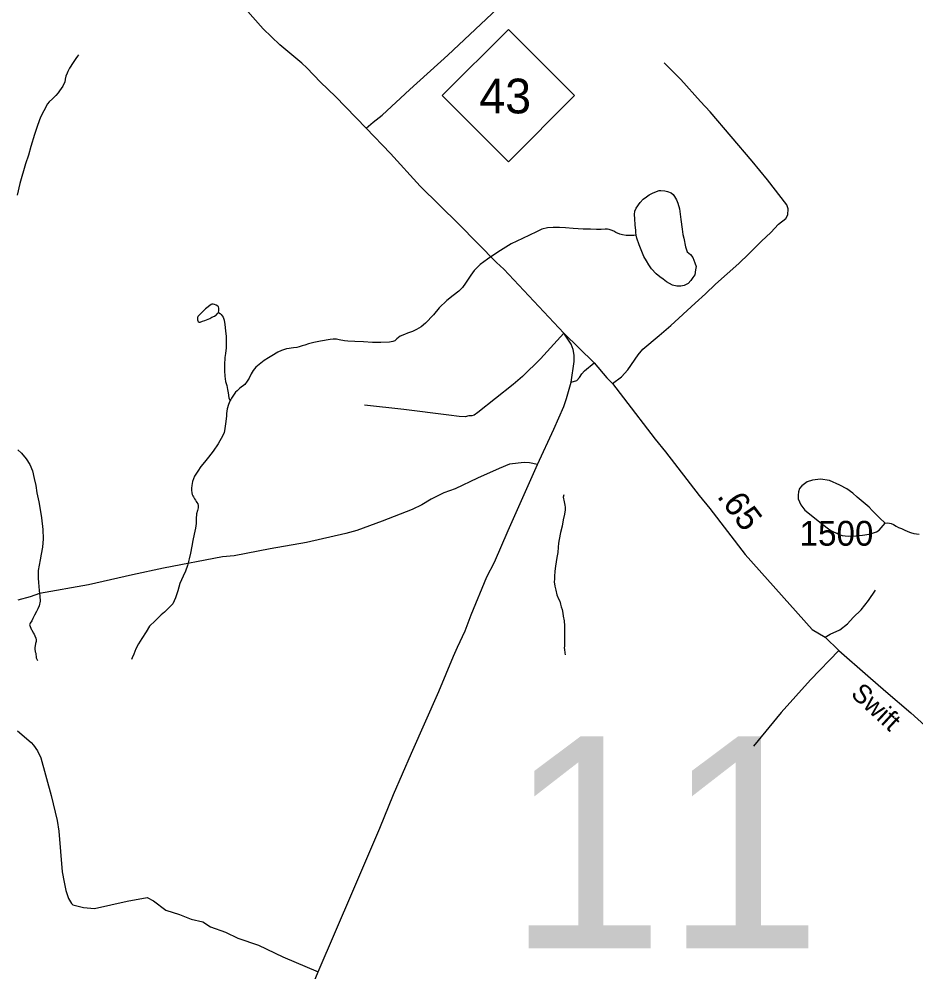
# Model space of a CAD drawing. Extents: x 2220236 to 2384410, y 720751 to 894131.
# Drawn here: x 2314497 to 2319013, y 864584 to 869383 of the extents above; entities that cross this region are included whole.
import ezdxf

# ---------------------------------------------------------------- set-up
doc = ezdxf.new("R2010")
doc.units = 0
for name, color, linetype in [('Exist Hydrographic Misc Water Feature', 7, 'Continuous'), ('Exist Hydrographic Pond Under 1500 Sq Ft', 7, 'Continuous'), ('Exist Road Non-System Type 51', 7, 'Continuous'), ('Exist Road Primary NC Attributed', 7, 'Continuous'), ('Exist Road Primary NC Shield CELL', 7, 'Continuous'), ('Exist Road Primary NC Shield Number Label', 7, 'Continuous'), ('Exist Road Secondary Mileage Hundredths English Label', 7, 'Continuous'), ('Exist Road Secondary Structure Standard Bridge Number Label', 7, 'Continuous'), ('Exist Road Secondary Type 51 Attributed', 7, 'Continuous'), ('Exist Road Secondary Type 51 Label', 7, 'Continuous'), ('Exist Road Secondary Type 51 Number Label', 7, 'Continuous')]:
    doc.layers.add(name, color=color, linetype=linetype)

msp = doc.modelspace()

# ---------------------------------------------------------------- linework, layer by layer
at = {"layer": 'Exist Hydrographic Misc Water Feature'}
for points in [[(2314797.1, 869202.3), (2314791.4, 869195.4), (2314782.7, 869183.7), (2314776.3, 869173.6), (2314769.8, 869164.3), (2314762.7, 869154), (2314757.2, 869145.6), (2314751.2, 869135.6), (2314743.3, 869119.6), (2314739.3, 869109.7), (2314733.3, 869095.4), (2314729.3, 869079.6), (2314727.3, 869065.8), (2314721.2, 869053.1), (2314717.3, 869045.5), (2314709.2, 869033.8), (2314701.3, 869021.1), (2314693.5, 869010.9), (2314681.8, 868998.3), (2314665.3, 868981), (2314649.1, 868965.7), (2314641.2, 868955.4), (2314621.2, 868920.9), (2314605.3, 868889.1), (2314589.2, 868847.4), (2314575.3, 868801), (2314557.1, 868741), (2314545.1, 868697.1), (2314529.1, 868653.1), (2314501.1, 868555.1), (2314487.2, 868495.5)], [(2317604, 868295), (2317592.1, 868293.7), (2317584.1, 868293.4), (2317567.9, 868292.7), (2317554.1, 868292.9), (2317536, 868295.6), (2317522, 868299), (2317502, 868308.8), (2317492, 868315), (2317477.9, 868320.2), (2317468, 868323), (2317461, 868324.5), (2317449, 868324), (2317428, 868323.2), (2317404, 868323), (2317373.9, 868325), (2317337.9, 868325.1), (2317287.9, 868328.8), (2317248, 868331.2), (2317217.9, 868333.4), (2317185.9, 868332.9), (2317158, 868330.9), (2317129.8, 868324.8), (2317102, 868311.4), (2317067.8, 868295.2), (2317031.9, 868277.3), (2316975.8, 868251.2), (2316907.9, 868209), (2316855.7, 868173.3), (2316819.8, 868147.2), (2316789.2, 868116.3), (2316771.8, 868093.6), (2316751.8, 868063.1), (2316745.4, 868052.3), (2316730.1, 868030.2), (2316711.6, 868013.1), (2316683.7, 867991.3), (2316651.8, 867965.4), (2316613.3, 867927.8), (2316583.7, 867893), (2316543.6, 867851.1), (2316521.7, 867833), (2316497.7, 867818.8), (2316477.5, 867809), (2316453.6, 867801.4), (2316437.7, 867795), (2316415.7, 867785.1), (2316399.5, 867773), (2316389.6, 867762.8), (2316379.1, 867758.9), (2316363.2, 867755.9), (2316319.5, 867753.3), (2316277.4, 867754.8), (2316231.5, 867757.1), (2316187.6, 867759.3), (2316153.5, 867761.3), (2316135.5, 867763), (2316109.5, 867766.9), (2316095.5, 867771.1), (2316079.5, 867771.3), (2316062.9, 867769.8), (2316015.3, 867761.2), (2315981.4, 867753.4), (2315955.4, 867747.4), (2315935.5, 867740.8), (2315923.4, 867737.1), (2315907.5, 867731.4), (2315896.1, 867729.3), (2315879.4, 867727), (2315868.1, 867725.8), (2315856.7, 867724.5), (2315843.4, 867721.4), (2315819.4, 867713.2), (2315800.5, 867705), (2315769.4, 867687.3), (2315753.2, 867676.7), (2315731.4, 867662.8), (2315706.6, 867643.7), (2315689.2, 867629), (2315675.4, 867612.8), (2315665.3, 867596.8), (2315655.4, 867575), (2315645.2, 867559), (2315633.3, 867542.9), (2315609.2, 867524.7), (2315595.4, 867511.1), (2315587.3, 867503.4), (2315573.3, 867483), (2315567.3, 867473), (2315563.4, 867467.2), (2315560.2, 867461.3)], [(2315500.8, 867905.2), (2315510, 867899.8), (2315515.4, 867895), (2315524.7, 867881.6), (2315527.2, 867875.9), (2315529.3, 867867), (2315533.2, 867844.9), (2315535.3, 867829.4), (2315537.2, 867811.5), (2315539.3, 867785.3), (2315539.2, 867757.3), (2315539.3, 867727.1), (2315537.2, 867699), (2315533.2, 867679.2), (2315531.2, 867641.3), (2315531.2, 867610.9), (2315533.3, 867584.8), (2315537.2, 867557.1), (2315543.3, 867536.8), (2315547.3, 867517.3), (2315549.4, 867501), (2315553.2, 867475), (2315557.4, 867466.9), (2315560.2, 867461.3)], [(2315560.2, 867461.3), (2315559.3, 867458.6), (2315555.2, 867450.2), (2315551.2, 867441.1), (2315545.5, 867420.4), (2315541.6, 867396.5), (2315541.2, 867383.2), (2315537.2, 867343.7), (2315531.2, 867309), (2315529.2, 867300.7), (2315523.2, 867284.9), (2315499.1, 867242.9), (2315475.2, 867206.7), (2315451.2, 867176.9), (2315431.6, 867151.5), (2315412.4, 867128.7), (2315397.1, 867106.6), (2315387.1, 867090.6), (2315381.1, 867080.6), (2315375.1, 867067.1), (2315371.2, 867054.7), (2315369.1, 867043), (2315367.1, 867033.2), (2315365.2, 867020.9), (2315365.2, 867010.9), (2315367.1, 866997.2), (2315369.1, 866989), (2315371.9, 866982.5), (2315375.2, 866976.9), (2315381.2, 866966.5), (2315385.1, 866959.3), (2315389.6, 866952.9), (2315392.8, 866948), (2315397.1, 866941), (2315399.2, 866932.8), (2315398.7, 866921.2), (2315395, 866907.1), (2315391.1, 866890.5), (2315389.2, 866865), (2315389.1, 866843), (2315385.1, 866819), (2315379.1, 866789.2), (2315373, 866756.9), (2315367.1, 866728.8), (2315361, 866692.4), (2315353, 866665), (2315345.1, 866631.1), (2315335.1, 866602.7), (2315323, 866576.8), (2315307, 866540.9), (2315297, 866502.7), (2315285, 866468.6), (2315271, 866438.4), (2315253, 866418.8), (2315228.9, 866396.4), (2315212.9, 866382.8), (2315182.9, 866352.7), (2315154.8, 866324.6), (2315137.2, 866296.8), (2315114.9, 866262.9), (2315098.8, 866236.8), (2315084.9, 866210.9), (2315074.9, 866185), (2315066.9, 866165.1), (2315064, 866157.6)], [(2314490.9, 867213.1), (2314508.8, 867196.6), (2314533, 867168.8), (2314551, 867139.1), (2314564.9, 867106.9), (2314572.9, 867068.6), (2314581, 867032.9), (2314586.8, 866997.2), (2314596.9, 866950.8), (2314604.9, 866902.7), (2314610.8, 866870.9), (2314616.9, 866811.3), (2314619, 866764.6)], [(2317239.7, 866986.9), (2317237.6, 866974.4), (2317241.6, 866950.8), (2317245.7, 866934.5), (2317247.7, 866924.8), (2317247.6, 866911), (2317243.7, 866888.6), (2317237.7, 866860.4), (2317231.6, 866829.1), (2317223.7, 866796.8), (2317217.6, 866761.1), (2317213.7, 866743), (2317211.5, 866723.3), (2317209.6, 866696.8), (2317205.7, 866670.4), (2317201.6, 866648.8), (2317197.7, 866626.6), (2317195.6, 866602.8), (2317193.6, 866574.7), (2317193.5, 866562.5), (2317191.7, 866548.4), (2317195.6, 866526.3), (2317199.6, 866506.9), (2317205.6, 866482.5), (2317213.6, 866462.2), (2317219.5, 866451.1), (2317223.7, 866436.4), (2317227.6, 866422.6), (2317231.6, 866409), (2317235.5, 866391.1), (2317237.6, 866374.8), (2317241.5, 866352.7), (2317243.6, 866326.6), (2317243.5, 866304.4), (2317243.5, 866274.8), (2317243.5, 866256.8), (2317243.5, 866240.4), (2317243.6, 866224.8), (2317241.5, 866216.5), (2317243.6, 866208.4), (2317245.6, 866190.4), (2317247.5, 866181.5)], [(2318858.2, 866844.8), (2318872.5, 866846.2), (2318888.1, 866842.8), (2318900.1, 866836.7), (2318914.3, 866829.1), (2318926.1, 866823), (2318940.2, 866817), (2318944.3, 866814.7), (2318954.2, 866811.1), (2318972.2, 866802.7), (2318986.2, 866796.8), (2319002, 866792.5), (2319030.2, 866788.6)], [(2314619, 866764.6), (2314614.9, 866722.6), (2314608.9, 866688.5), (2314602.7, 866658.9), (2314592.7, 866605), (2314592.8, 866588.6), (2314592.9, 866566.6), (2314594.8, 866544.5), (2314598.8, 866504.5), (2314602.2, 866476.6), (2314602.9, 866450.4), (2314597.6, 866427.2), (2314592.2, 866412.3), (2314584.8, 866398.8), (2314574.7, 866380.4), (2314566.8, 866364.5), (2314560.8, 866352.6), (2314552.7, 866340.9), (2314551.1, 866336.6), (2314550.1, 866332.6), (2314550.8, 866328.4), (2314558.8, 866310.7), (2314560.7, 866306.8), (2314568.7, 866292.3), (2314572.8, 866285.1), (2314576.8, 866277.1), (2314580.9, 866264.8), (2314582.8, 866256.7), (2314582.7, 866248.5), (2314580.7, 866238.6), (2314576.8, 866216.2), (2314576.7, 866210.6), (2314578.6, 866196.7), (2314580.8, 866188.6), (2314582.7, 866166.5), (2314589.2, 866152.9)]]:
    msp.add_lwpolyline(points, dxfattribs=at)
at = {"layer": 'Exist Hydrographic Pond Under 1500 Sq Ft'}
for points in [[(2317604, 868295), (2317602.9, 868307.3), (2317602.5, 868318.7), (2317600.1, 868347.4), (2317598.1, 868376.8), (2317596, 868398.9), (2317597.5, 868415.4), (2317604, 868431.2), (2317623.9, 868459.9), (2317640, 868475.3), (2317655.8, 868487.6), (2317670.2, 868497.2), (2317690.2, 868507), (2317720.1, 868518.8), (2317728.1, 868519.2), (2317748.2, 868517.6), (2317762.1, 868514.8), (2317780.2, 868507.3), (2317790.3, 868498.7), (2317797.9, 868490), (2317808.2, 868473.2), (2317815.1, 868455.5), (2317823.3, 868427), (2317830.1, 868373.3), (2317836.1, 868325.1), (2317840, 868297.3), (2317844.2, 868279.4), (2317852.2, 868235.5), (2317862.2, 868211.3), (2317878.1, 868197.2), (2317890, 868181.3), (2317900.1, 868155.3), (2317906, 868136.7), (2317904.1, 868119.4), (2317900.1, 868095.4), (2317890.1, 868081), (2317880.1, 868066.8), (2317866.1, 868051.4), (2317846.1, 868040.8), (2317838, 868039.7)], [(2317671.4, 868139.5), (2317668, 868144.9), (2317656, 868165.1), (2317643.9, 868186.8), (2317632.6, 868212.5), (2317618.9, 868245.6), (2317607.3, 868278.7), (2317604, 868295)], [(2317838, 868039.7), (2317828.9, 868037.5), (2317808.8, 868038.5), (2317788, 868043.2), (2317772.1, 868050.8), (2317757.5, 868060), (2317739.8, 868072.5), (2317724.5, 868084.2), (2317706.1, 868099.9), (2317682.4, 868125.1), (2317671.4, 868139.5)], [(2315500.8, 867905.2), (2315503.4, 867915.1), (2315503.3, 867920.9), (2315503.3, 867927.3), (2315501.4, 867933), (2315497.3, 867937.1), (2315489.3, 867941.5), (2315481.7, 867945.4), (2315475.1, 867946.8), (2315468.5, 867946.5), (2315463.7, 867944.7), (2315435.2, 867922.9), (2315419.3, 867906.7), (2315409.3, 867897.2), (2315405.4, 867893.1), (2315401, 867888.7), (2315398, 867884.6), (2315396.8, 867882.9), (2315395.5, 867880.3), (2315395.2, 867873.7), (2315395.2, 867868.9), (2315396.9, 867862.3), (2315399.2, 867859.2), (2315403.3, 867856.8), (2315409.3, 867857), (2315421.4, 867860.9), (2315432.6, 867864.6), (2315457.4, 867875.4), (2315467.8, 867880.8), (2315481.3, 867887.2), (2315487.3, 867891.4), (2315491.6, 867894), (2315497, 867900), (2315500.8, 867905.2)], [(2318858.2, 866844.8), (2318829.3, 866871.6), (2318806.9, 866894.5), (2318792.6, 866908.6), (2318777.1, 866924.3), (2318718.2, 866974.5), (2318696.2, 866995), (2318666.1, 867016.6), (2318630.1, 867034.9), (2318578.1, 867059), (2318532.4, 867065.3), (2318492, 867061.3), (2318465.3, 867052), (2318438.1, 867032.7), (2318426.7, 867018.4), (2318422.1, 867002.6), (2318419.5, 866985.3), (2318420, 866967.3), (2318434.1, 866936.7), (2318454, 866908.7), (2318536.1, 866843.2), (2318566.1, 866820.6), (2318584, 866806.6), (2318624, 866788.4), (2318641.7, 866781.9), (2318657.1, 866780.7), (2318673.8, 866779), (2318710.4, 866780.5), (2318744.5, 866783.5), (2318777.9, 866788.3), (2318798.8, 866794.8), (2318814.2, 866799.6), (2318828, 866809.2), (2318858.2, 866844.8)]]:
    msp.add_lwpolyline(points, dxfattribs=at)
at = {"layer": 'Exist Road Non-System Type 51'}
for points in [[(2316244.2, 868833.3), (2316280, 868862.9), (2316325.7, 868899.8), (2316464.4, 869028.1), (2316656.8, 869200.4), (2316878.1, 869409.5), (2317150.4, 869667.9), (2317278.6, 869785.7), (2317401.6, 869887.6), (2317521, 869973.7), (2317615.8, 870049.3), (2317672.1, 870107.3), (2317735.3, 870147.7), (2317786.2, 870184.6), (2317868.8, 870288.3), (2317926.8, 870356.9), (2317983, 870416.6), (2318026.9, 870467.6), (2318039.2, 870499.3), (2318042.7, 870543.2), (2318051.5, 870576.6)], [(2317485.6, 867548.1), (2317531.1, 867580.4), (2317562.8, 867616.9), (2317614, 867691.4), (2317637.6, 867719.6), (2317720.8, 867788.5), (2317778.4, 867839), (2317901, 867952.3), (2317954.5, 867998.9), (2318003.9, 868047.4), (2318120.9, 868152.6), (2318172.3, 868201.1), (2318235.5, 868263.8), (2318283.1, 868308.3), (2318320.6, 868350.7), (2318358.3, 868379), (2318368.1, 868397.2), (2318369.7, 868427.1), (2318363.5, 868447.1), (2318266.2, 868573.9), (2318189.2, 868667.2), (2317977.7, 868915.6), (2317928.5, 868968.3), (2317830.1, 869079.1), (2317745.8, 869163.4)], [(2317240.9, 867801.4), (2317122.4, 867672.1), (2317031.4, 867583.1), (2316985.8, 867542.6), (2316807.4, 867400.9), (2316789.5, 867388.5), (2316777.6, 867384.4), (2316761.6, 867384.4), (2316743.6, 867380), (2316713.7, 867381.8), (2316661.7, 867387.3), (2316435.4, 867416.8), (2316237.2, 867438.7)], [(2317277.5, 867553.8), (2317305.4, 867562.1), (2317319.3, 867578.3), (2317331.2, 867596.4), (2317345, 867610.6), (2317392.5, 867650.9)], [(2317108, 867140.1), (2317068.1, 867147.6), (2317040, 867149.3), (2316966.1, 867140.6), (2316914.3, 867120.1), (2316804.9, 867070.8), (2316693.7, 867017.6), (2316635.9, 866997.1), (2316572.2, 866964.4), (2316524.5, 866935.9), (2316476.8, 866913.5), (2316325.4, 866853.9), (2316198.1, 866806.4), (2316142.3, 866791.9), (2315944.7, 866745.8), (2315761.1, 866713.9), (2315579.7, 866679.8), (2315521.6, 866675.2), (2315224.5, 866618), (2315068.8, 866584.4), (2314847.6, 866534), (2314600.1, 866489.4), (2314552.4, 866472.8), (2314490.4, 866456.3)], [(2318556.2, 866269.8), (2318580.7, 866284.3), (2318630.4, 866306.7), (2318668.2, 866337.1), (2318697.8, 866369.5), (2318737.3, 866407.9), (2318774.8, 866454.3), (2318810.3, 866506.6)], [(2318625.9, 866203.4), (2318483.1, 866055.3), (2318334.8, 865889.8), (2318194.7, 865720.4)], [(2314489.3, 865798.5), (2314558, 865739.3), (2314570.2, 865725.4), (2314590.5, 865697.6), (2314606.8, 865661.7), (2314659, 865472.4), (2314688.3, 865346.7), (2314696.7, 865292.8), (2314715, 865087.1), (2314723.5, 865035.2), (2314732, 864993.4), (2314746.4, 864953.5), (2314760.7, 864927.7), (2314768.7, 864921.8), (2314820.9, 864908.4), (2314876.9, 864903.1), (2315041.7, 864939.5), (2315143, 864959.4), (2315174.5, 864941.2), (2315235.9, 864894.7), (2315305.6, 864873.1), (2315363.7, 864849.8), (2315421.8, 864836.5), (2315461.6, 864811.6), (2315536.3, 864783.4), (2315599.4, 864753.5), (2315702.3, 864718.6), (2315825.1, 864660.5), (2316003.5, 864584.1)]]:
    msp.add_lwpolyline(points, dxfattribs=at)
at = {"layer": 'Exist Road Primary NC Attributed'}
for points in [[(2317240.9, 867801.4), (2316937.6, 868123.9), (2316901.2, 868157.6), (2316711.2, 868349.3), (2316517.3, 868541.2), (2316367.5, 868705.6), (2316244.2, 868833.3), (2316090.6, 868992.5), (2316015.8, 869065.7), (2315947, 869136.9), (2315920.8, 869160.7), (2315809.8, 869253.3), (2315727, 869334.4), (2315635.8, 869435.5)], [(2315931.8, 864408.6), (2316003.5, 864584.1), (2316177.8, 864991), (2316234, 865119.5), (2316313.9, 865308.2), (2316382.2, 865476.9), (2316473.9, 865685.9), (2316610.2, 865995.8), (2316684.8, 866173.5), (2316704.2, 866220.1), (2316742.9, 866301.3), (2316774.3, 866382.9), (2316852.3, 866573.5), (2316891.5, 866648), (2316959.8, 866806.7), (2317108, 867140.1), (2317190.2, 867316.9), (2317240.9, 867431.4), (2317254.4, 867471.6), (2317277.5, 867553.8), (2317292.4, 867657.8), (2317292.1, 867689.8), (2317287.8, 867717.9), (2317277.4, 867745.7), (2317240.9, 867801.4)]]:
    msp.add_lwpolyline(points, dxfattribs=at)
at = {"layer": 'Exist Road Primary NC Shield CELL'}
msp.add_lwpolyline([(2316627.9, 868997.6), (2316960.9, 869330.6), (2317293.9, 868997.6), (2316960.9, 868664.6)], close=True, dxfattribs=at)
at = {"layer": 'Exist Road Secondary Type 51 Attributed'}
msp.add_lwpolyline([(2317240.9, 867801.4), (2317392.5, 867650.9), (2317457.3, 867575.8), (2317485.6, 867548.1), (2317540.2, 867474.7), (2317700.4, 867266.4), (2317753.1, 867202.9), (2317921.6, 866982.9), (2317976.1, 866917.6), (2318152.7, 866685.5), (2318490.4, 866309.2), (2318556.2, 866269.8), (2318625.9, 866203.4), (2318770.6, 866074.5), (2318861.5, 865995.6), (2318987.7, 865889.5), (2319111.8, 865776.3), (2319394.3, 865542.4), (2319611.8, 865339.8)], dxfattribs=at)

# ---------------------------------------------------------------- texts
at = {"layer": 'Exist Road Primary NC Shield Number Label'}
msp.add_text('43', height=175, dxfattribs=at).set_placement((2316815, 868907.9))
at = {"layer": 'Exist Road Secondary Mileage Hundredths English Label'}
msp.add_text('.65', height=125, rotation=307.2669, dxfattribs=at).set_placement((2318008, 866978.8))
at = {"layer": 'Exist Road Secondary Structure Standard Bridge Number Label'}
msp.add_text('11', height=1066.27, dxfattribs=at).set_placement((2316954.8, 864703.4))
at = {"layer": 'Exist Road Secondary Type 51 Label'}
msp.add_text('Swift', height=95, rotation=317.1949, dxfattribs=at).set_placement((2318680.6, 865977.8))
at = {"layer": 'Exist Road Secondary Type 51 Number Label'}
msp.add_text('1500', height=125, dxfattribs=at).set_placement((2318427.3, 866730.5))

doc.saveas('drawing.dxf')
